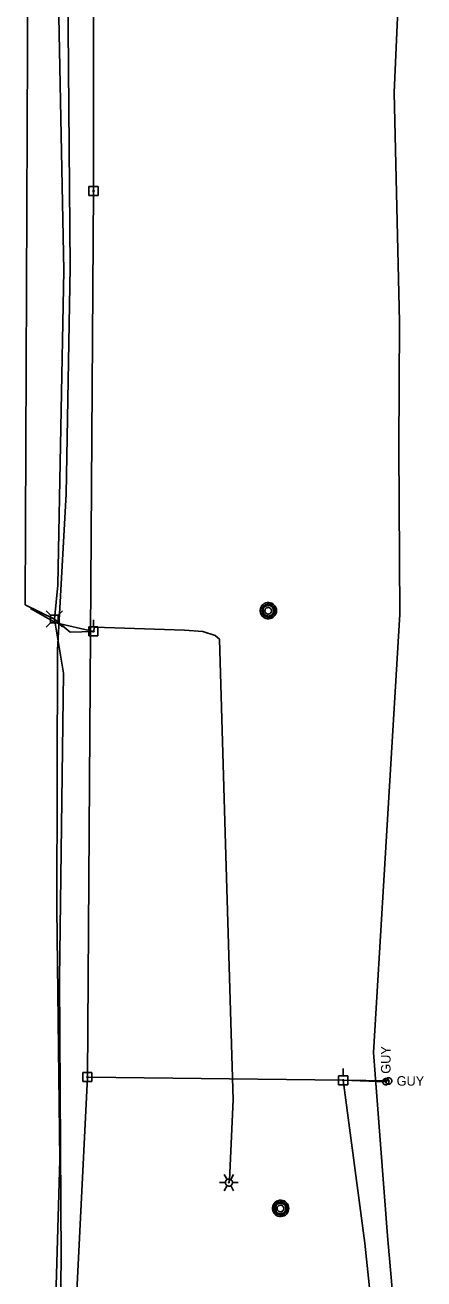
# Model space of a CAD drawing. Extents: x 600849 to 606371, y 330010 to 403088.
# Drawn here: x 602039 to 602200, y 371599 to 372106 of the extents above; entities that cross this region are included whole.
import ezdxf

# ---------------------------------------------------------------- set-up
doc = ezdxf.new("R2010")
doc.units = 0
for name, color, linetype in [('E_LTG', 7, 'Continuous'), ('E_UTL_AG_Bold', 7, 'Continuous'), ('E_UTL_E_UG', 7, 'Continuous'), ('E_UTL_EGuyWire', 7, 'Continuous'), ('E_UTL_EPowerPole', 7, 'Continuous'), ('E_UTL_G_UG', 7, 'Continuous'), ('E_UTL_MH', 7, 'Continuous'), ('E_UTL_Overhead', 7, 'Continuous'), ('E_UTL_T_UG', 7, 'Continuous'), ('E_UTL_TV_UG', 7, 'Continuous')]:
    doc.layers.add(name, color=color, linetype=linetype)

msp = doc.modelspace()

# ---------------------------------------------------------------- linework, layer by layer
at = {"layer": 'E_LTG'}
for points in [[(602117.58, 371637.56), (602119.96, 371637.56)], [(602120.68, 371638.8), (602119.49, 371640.86)], [(602119.49, 371634.26), (602120.68, 371636.33)], [(602122.82, 371637.56), (602122.79, 371637.83), (602122.72, 371638.09), (602122.59, 371638.34), (602122.43, 371638.55), (602122.22, 371638.73), (602121.99, 371638.86), (602121.73, 371638.95), (602121.46, 371638.99), (602121.19, 371638.98), (602120.92, 371638.91), (602120.68, 371638.8), (602120.46, 371638.64), (602120.27, 371638.45), (602120.12, 371638.22), (602120.02, 371637.97), (602119.97, 371637.7), (602119.97, 371637.43), (602120.02, 371637.16), (602120.12, 371636.91), (602120.27, 371636.68), (602120.46, 371636.48), (602120.68, 371636.33), (602120.92, 371636.21), (602121.19, 371636.15), (602121.46, 371636.14), (602121.73, 371636.17), (602121.99, 371636.26), (602122.22, 371636.4), (602122.43, 371636.58), (602122.59, 371636.79), (602122.72, 371637.03), (602122.79, 371637.29), (602122.82, 371637.56)], [(602122.82, 371637.56), (602122.79, 371637.83), (602122.72, 371638.09), (602122.59, 371638.34), (602122.43, 371638.55), (602122.22, 371638.73), (602121.99, 371638.86), (602121.73, 371638.95), (602121.46, 371638.99), (602121.19, 371638.98), (602120.92, 371638.91), (602120.68, 371638.8), (602120.46, 371638.64), (602120.27, 371638.45), (602120.12, 371638.22), (602120.02, 371637.97), (602119.97, 371637.7), (602119.97, 371637.43), (602120.02, 371637.16), (602120.12, 371636.91), (602120.27, 371636.68), (602120.46, 371636.48), (602120.68, 371636.33), (602120.92, 371636.21), (602121.19, 371636.15), (602121.46, 371636.14), (602121.73, 371636.17), (602121.99, 371636.26), (602122.22, 371636.4), (602122.43, 371636.58), (602122.59, 371636.79), (602122.72, 371637.03), (602122.79, 371637.29), (602122.82, 371637.56)], [(602122.82, 371637.56), (602122.79, 371637.83), (602122.72, 371638.09), (602122.59, 371638.34), (602122.43, 371638.55), (602122.22, 371638.73), (602121.99, 371638.86), (602121.73, 371638.95), (602121.46, 371638.99), (602121.19, 371638.98), (602120.92, 371638.91), (602120.68, 371638.8), (602120.46, 371638.64), (602120.27, 371638.45), (602120.12, 371638.22), (602120.02, 371637.97), (602119.97, 371637.7), (602119.97, 371637.43), (602120.02, 371637.16), (602120.12, 371636.91), (602120.27, 371636.68), (602120.46, 371636.48), (602120.68, 371636.33), (602120.92, 371636.21), (602121.19, 371636.15), (602121.46, 371636.14), (602121.73, 371636.17), (602121.99, 371636.26), (602122.22, 371636.4), (602122.43, 371636.58), (602122.59, 371636.79), (602122.72, 371637.03), (602122.79, 371637.29), (602122.82, 371637.56)], [(602121.51, 371637.56), (602121.51, 371637.59), (602121.5, 371637.61), (602121.49, 371637.63), (602121.48, 371637.64), (602121.46, 371637.66), (602121.44, 371637.67), (602121.42, 371637.68), (602121.4, 371637.68), (602121.37, 371637.68), (602121.35, 371637.68), (602121.33, 371637.67), (602121.31, 371637.65), (602121.3, 371637.64), (602121.29, 371637.62), (602121.28, 371637.6), (602121.27, 371637.57), (602121.27, 371637.55), (602121.28, 371637.53), (602121.29, 371637.51), (602121.3, 371637.49), (602121.31, 371637.47), (602121.33, 371637.46), (602121.35, 371637.45), (602121.37, 371637.44), (602121.4, 371637.44), (602121.42, 371637.45), (602121.44, 371637.45), (602121.46, 371637.47), (602121.48, 371637.48), (602121.49, 371637.5), (602121.5, 371637.52), (602121.51, 371637.54), (602121.51, 371637.56)], [(602122.11, 371638.8), (602123.3, 371640.86)], [(602123.3, 371634.26), (602122.11, 371636.33)], [(602122.82, 371637.56), (602125.2, 371637.56)]]:
    msp.add_lwpolyline(points, dxfattribs=at)
at = {"layer": 'E_UTL_AG_Bold'}
for points in [[(602049.25, 371866.99), (602047.5, 371868.75)], [(602052.34, 371866.99), (602049.25, 371866.99)], [(602049.25, 371866.99), (602049.25, 371863.9)], [(602052.34, 371866.99), (602054.1, 371868.75)], [(602052.34, 371863.9), (602052.34, 371866.99)], [(602049.25, 371863.9), (602047.5, 371862.15)], [(602049.25, 371863.9), (602052.34, 371863.9)], [(602052.34, 371863.9), (602054.1, 371862.15)]]:
    msp.add_lwpolyline(points, dxfattribs=at)
at = {"layer": 'E_UTL_E_UG'}
for points in [[(602190.56, 371867.38), (602190.12, 371934.69), (602190.45, 371985.58), (602188.27, 372078.37), (602191.47, 372151.21), (602190.92, 372244.29), (602190.95, 372342.52), (602188.29, 372452.34), (602189.83, 372554.06), (602190.44, 372619.03)], [(602117.63, 371857.3), (602115.79, 371858.83), (602110.82, 371860.43), (602103.41, 371860.9), (602067.04, 371862.21), (602066.59, 371860.43), (602051.34, 371863.93), (602041.09, 371869.71)], [(602185.4, 371490.73), (602189.91, 371534.04), (602187.34, 371537.79), (602188.54, 371582.34), (602185.56, 371616.08), (602179.88, 371690.19), (602190.56, 371867.38)], [(602121.39, 371637.56), (602121.58, 371638.53), (602123.15, 371671.05), (602120.12, 371769.85), (602117.63, 371857.3)]]:
    msp.add_lwpolyline(points, dxfattribs=at)
at = {"layer": 'E_UTL_EGuyWire'}
for p in [(602184.87, 371678.36), (602186.03, 371678.66)]:
    msp.add_line(p, (602167.67, 371678.92), dxfattribs=at)
for points in [[(602184.87, 371679.64), (602184.63, 371679.62), (602184.39, 371679.55), (602184.18, 371679.44), (602183.98, 371679.29), (602183.82, 371679.1), (602183.7, 371678.89), (602183.62, 371678.66), (602183.59, 371678.42), (602183.6, 371678.18), (602183.66, 371677.94), (602183.76, 371677.72), (602183.9, 371677.52), (602184.08, 371677.35), (602184.28, 371677.22), (602184.51, 371677.13), (602184.75, 371677.08), (602184.99, 371677.08), (602185.23, 371677.13), (602185.46, 371677.22), (602185.66, 371677.35), (602185.84, 371677.52), (602185.98, 371677.72), (602186.08, 371677.94), (602186.14, 371678.18), (602186.15, 371678.42), (602186.12, 371678.66), (602186.04, 371678.89), (602185.92, 371679.1), (602185.76, 371679.29), (602185.56, 371679.44), (602185.35, 371679.55), (602185.11, 371679.62), (602184.87, 371679.64)], [(602184.87, 371678.52), (602184.84, 371678.52), (602184.81, 371678.51), (602184.78, 371678.49), (602184.76, 371678.47), (602184.74, 371678.45), (602184.72, 371678.42), (602184.71, 371678.4), (602184.71, 371678.37), (602184.71, 371678.33), (602184.72, 371678.31), (602184.73, 371678.28), (602184.75, 371678.25), (602184.77, 371678.23), (602184.8, 371678.22), (602184.82, 371678.2), (602184.85, 371678.2), (602184.88, 371678.2), (602184.91, 371678.2), (602184.94, 371678.22), (602184.97, 371678.23), (602184.99, 371678.25), (602185.01, 371678.28), (602185.02, 371678.31), (602185.03, 371678.33), (602185.03, 371678.37), (602185.03, 371678.4), (602185.02, 371678.42), (602185, 371678.45), (602184.98, 371678.47), (602184.96, 371678.49), (602184.93, 371678.51), (602184.9, 371678.52), (602184.87, 371678.52)], [(602187.32, 371678.66), (602187.29, 371678.91), (602187.23, 371679.14), (602187.11, 371679.36), (602186.96, 371679.55), (602186.78, 371679.71), (602186.57, 371679.83), (602186.34, 371679.91), (602186.1, 371679.95), (602185.85, 371679.93), (602185.61, 371679.88), (602185.39, 371679.78), (602185.19, 371679.63), (602185.03, 371679.46), (602184.89, 371679.25), (602184.8, 371679.03), (602184.76, 371678.79), (602184.76, 371678.54), (602184.8, 371678.3), (602184.89, 371678.08), (602185.03, 371677.87), (602185.19, 371677.69), (602185.39, 371677.55), (602185.61, 371677.45), (602185.85, 371677.39), (602186.1, 371677.38), (602186.34, 371677.42), (602186.57, 371677.5), (602186.78, 371677.62), (602186.96, 371677.78), (602187.11, 371677.97), (602187.23, 371678.19), (602187.29, 371678.42), (602187.32, 371678.66)], [(602186.2, 371678.66), (602186.19, 371678.69), (602186.18, 371678.72), (602186.17, 371678.75), (602186.15, 371678.77), (602186.13, 371678.79), (602186.1, 371678.81), (602186.07, 371678.82), (602186.04, 371678.82), (602186.01, 371678.82), (602185.98, 371678.82), (602185.95, 371678.8), (602185.93, 371678.78), (602185.91, 371678.76), (602185.89, 371678.74), (602185.88, 371678.71), (602185.87, 371678.68), (602185.87, 371678.65), (602185.88, 371678.62), (602185.89, 371678.59), (602185.91, 371678.56), (602185.93, 371678.54), (602185.95, 371678.52), (602185.98, 371678.51), (602186.01, 371678.5), (602186.04, 371678.5), (602186.07, 371678.51), (602186.1, 371678.52), (602186.13, 371678.53), (602186.15, 371678.55), (602186.17, 371678.58), (602186.18, 371678.6), (602186.19, 371678.63), (602186.2, 371678.66)]]:
    msp.add_lwpolyline(points, dxfattribs=at)
at = {"layer": 'E_UTL_EPowerPole'}
for points in [[(602066.63, 372040.38), (602066.63, 372043.28)], [(602068.47, 372040.38), (602064.78, 372040.38)], [(602064.78, 372040.38), (602064.78, 372036.68)], [(602064.78, 372036.68), (602068.47, 372036.68)], [(602066.9, 372038.53), (602066.89, 372038.58), (602066.88, 372038.62), (602066.86, 372038.66), (602066.83, 372038.7), (602066.8, 372038.73), (602066.76, 372038.75), (602066.71, 372038.77), (602066.67, 372038.77), (602066.62, 372038.77), (602066.58, 372038.76), (602066.54, 372038.74), (602066.5, 372038.71), (602066.47, 372038.68), (602066.45, 372038.64), (602066.43, 372038.6), (602066.42, 372038.56), (602066.42, 372038.51), (602066.43, 372038.47), (602066.45, 372038.42), (602066.47, 372038.39), (602066.5, 372038.35), (602066.54, 372038.33), (602066.58, 372038.31), (602066.62, 372038.3), (602066.67, 372038.3), (602066.71, 372038.3), (602066.76, 372038.32), (602066.8, 372038.34), (602066.83, 372038.37), (602066.86, 372038.4), (602066.88, 372038.45), (602066.89, 372038.49), (602066.9, 372038.53)], [(602068.47, 372036.68), (602068.47, 372040.38)], [(602066.56, 371862.27), (602066.56, 371865.18)], [(602068.4, 371862.27), (602064.72, 371862.27)], [(602064.72, 371862.27), (602064.72, 371858.58)], [(602066.83, 371860.43), (602066.83, 371860.48), (602066.81, 371860.52), (602066.79, 371860.56), (602066.76, 371860.59), (602066.73, 371860.62), (602066.69, 371860.65), (602066.65, 371860.66), (602066.6, 371860.67), (602066.56, 371860.67), (602066.51, 371860.66), (602066.47, 371860.64), (602066.44, 371860.61), (602066.4, 371860.58), (602066.38, 371860.54), (602066.36, 371860.5), (602066.35, 371860.45), (602066.35, 371860.41), (602066.36, 371860.36), (602066.38, 371860.32), (602066.4, 371860.28), (602066.44, 371860.25), (602066.47, 371860.22), (602066.51, 371860.2), (602066.56, 371860.19), (602066.6, 371860.19), (602066.65, 371860.2), (602066.69, 371860.21), (602066.73, 371860.24), (602066.76, 371860.27), (602066.79, 371860.3), (602066.81, 371860.34), (602066.83, 371860.39), (602066.83, 371860.43)], [(602068.4, 371858.58), (602068.4, 371862.27)], [(602064.72, 371858.58), (602068.4, 371858.58)], [(602065.97, 371682.08), (602062.28, 371682.08)], [(602062.28, 371682.08), (602062.28, 371678.39)], [(602064.13, 371682.08), (602064.13, 371684.99)], [(602065.97, 371678.39), (602065.97, 371682.08)], [(602167.63, 371680.76), (602167.63, 371683.67)], [(602062.28, 371678.39), (602065.97, 371678.39)], [(602064.4, 371680.24), (602064.39, 371680.28), (602064.38, 371680.32), (602064.36, 371680.36), (602064.33, 371680.4), (602064.3, 371680.43), (602064.26, 371680.45), (602064.22, 371680.47), (602064.17, 371680.47), (602064.13, 371680.47), (602064.08, 371680.46), (602064.04, 371680.44), (602064, 371680.42), (602063.97, 371680.38), (602063.95, 371680.34), (602063.93, 371680.3), (602063.92, 371680.26), (602063.92, 371680.21), (602063.93, 371680.17), (602063.95, 371680.13), (602063.97, 371680.09), (602064, 371680.06), (602064.04, 371680.03), (602064.08, 371680.01), (602064.13, 371680), (602064.17, 371680), (602064.22, 371680), (602064.26, 371680.02), (602064.3, 371680.04), (602064.33, 371680.07), (602064.36, 371680.11), (602064.38, 371680.15), (602064.39, 371680.19), (602064.4, 371680.24)], [(602169.48, 371680.76), (602165.79, 371680.76)], [(602165.79, 371680.76), (602165.79, 371677.07)], [(602165.79, 371677.07), (602169.48, 371677.07)], [(602167.9, 371678.92), (602167.9, 371678.97), (602167.89, 371679.01), (602167.87, 371679.05), (602167.84, 371679.09), (602167.8, 371679.12), (602167.76, 371679.14), (602167.72, 371679.15), (602167.68, 371679.16), (602167.63, 371679.16), (602167.59, 371679.15), (602167.55, 371679.13), (602167.51, 371679.1), (602167.48, 371679.07), (602167.45, 371679.03), (602167.44, 371678.99), (602167.43, 371678.94), (602167.43, 371678.9), (602167.44, 371678.85), (602167.45, 371678.81), (602167.48, 371678.77), (602167.51, 371678.74), (602167.55, 371678.71), (602167.59, 371678.7), (602167.63, 371678.69), (602167.68, 371678.68), (602167.72, 371678.69), (602167.76, 371678.7), (602167.8, 371678.73), (602167.84, 371678.76), (602167.87, 371678.79), (602167.89, 371678.83), (602167.9, 371678.88), (602167.9, 371678.92)], [(602169.48, 371677.07), (602169.48, 371680.76)]]:
    msp.add_lwpolyline(points, dxfattribs=at)
at = {"layer": 'E_UTL_G_UG'}
msp.add_lwpolyline([(602051.22, 371441.24), (602049.96, 371540.24), (602053.06, 371646.71), (602051.82, 371748.3), (602052.1, 371852.97), (602055.63, 371915.88), (602057.2, 372007.71), (602056.09, 372137.01), (602056.3, 372210.26), (602057.37, 372432.29), (602067.59, 372432.97), (602077.64, 372432.9), (602091.3, 372432.91), (602091.91, 372435.7), (602093.69, 372460.52), (602093.24, 372526.91), (602093.15, 372614.92)], dxfattribs=at)
at = {"layer": 'E_UTL_MH'}
for points in [[(602140.65, 371868.82), (602140.59, 371869.45), (602140.41, 371870.05), (602140.13, 371870.61), (602139.74, 371871.1), (602139.26, 371871.51), (602138.72, 371871.83), (602138.13, 371872.03), (602137.51, 371872.12), (602136.88, 371872.09), (602136.27, 371871.94), (602135.7, 371871.68), (602135.19, 371871.32), (602134.76, 371870.86), (602134.42, 371870.34), (602134.18, 371869.75), (602134.06, 371869.14), (602134.06, 371868.51), (602134.18, 371867.89), (602134.42, 371867.31), (602134.76, 371866.78), (602135.19, 371866.33), (602135.7, 371865.97), (602136.27, 371865.71), (602136.88, 371865.56), (602137.51, 371865.53), (602138.13, 371865.62), (602138.72, 371865.82), (602139.26, 371866.14), (602139.74, 371866.55), (602140.13, 371867.04), (602140.41, 371867.6), (602140.59, 371868.2), (602140.65, 371868.82)], [(602140.03, 371868.82), (602139.99, 371869.33), (602139.84, 371869.81), (602139.61, 371870.27), (602139.29, 371870.67), (602138.91, 371871), (602138.47, 371871.25), (602137.99, 371871.42), (602137.48, 371871.49), (602136.98, 371871.47), (602136.48, 371871.35), (602136.02, 371871.14), (602135.6, 371870.84), (602135.25, 371870.47), (602134.98, 371870.05), (602134.79, 371869.57), (602134.69, 371869.07), (602134.69, 371868.57), (602134.79, 371868.07), (602134.98, 371867.59), (602135.25, 371867.17), (602135.6, 371866.8), (602136.02, 371866.5), (602136.48, 371866.29), (602136.98, 371866.17), (602137.48, 371866.15), (602137.99, 371866.22), (602138.47, 371866.39), (602138.91, 371866.64), (602139.29, 371866.97), (602139.61, 371867.37), (602139.84, 371867.83), (602139.99, 371868.31), (602140.03, 371868.82)], [(602139.47, 371868.79), (602139.43, 371869.19), (602139.32, 371869.58), (602139.13, 371869.94), (602138.88, 371870.26), (602138.58, 371870.53), (602138.23, 371870.73), (602137.84, 371870.86), (602137.44, 371870.92), (602137.04, 371870.9), (602136.65, 371870.8), (602136.28, 371870.64), (602135.95, 371870.4), (602135.67, 371870.11), (602135.45, 371869.77), (602135.3, 371869.39), (602135.22, 371868.99), (602135.22, 371868.59), (602135.3, 371868.19), (602135.45, 371867.82), (602135.67, 371867.48), (602135.95, 371867.18), (602136.28, 371866.95), (602136.65, 371866.78), (602137.04, 371866.68), (602137.44, 371866.66), (602137.84, 371866.72), (602138.23, 371866.85), (602138.58, 371867.06), (602138.88, 371867.32), (602139.13, 371867.64), (602139.32, 371868), (602139.43, 371868.39), (602139.47, 371868.79)], [(602138.62, 371868.78), (602138.59, 371869.03), (602138.52, 371869.27), (602138.4, 371869.5), (602138.25, 371869.7), (602138.06, 371869.86), (602137.84, 371869.99), (602137.6, 371870.07), (602137.35, 371870.11), (602137.09, 371870.09), (602136.85, 371870.03), (602136.62, 371869.93), (602136.41, 371869.78), (602136.24, 371869.6), (602136.1, 371869.39), (602136.01, 371869.15), (602135.96, 371868.9), (602135.96, 371868.65), (602136.01, 371868.4), (602136.1, 371868.17), (602136.24, 371867.95), (602136.41, 371867.77), (602136.62, 371867.62), (602136.85, 371867.52), (602137.09, 371867.46), (602137.35, 371867.45), (602137.6, 371867.48), (602137.84, 371867.56), (602138.06, 371867.69), (602138.25, 371867.86), (602138.4, 371868.06), (602138.52, 371868.28), (602138.59, 371868.52), (602138.62, 371868.78)], [(602145.62, 371627.12), (602145.56, 371627.75), (602145.38, 371628.35), (602145.09, 371628.91), (602144.71, 371629.4), (602144.23, 371629.81), (602143.69, 371630.13), (602143.1, 371630.33), (602142.48, 371630.42), (602141.85, 371630.39), (602141.24, 371630.24), (602140.67, 371629.98), (602140.16, 371629.62), (602139.72, 371629.16), (602139.39, 371628.64), (602139.15, 371628.05), (602139.03, 371627.44), (602139.03, 371626.81), (602139.15, 371626.2), (602139.39, 371625.61), (602139.72, 371625.08), (602140.16, 371624.63), (602140.67, 371624.27), (602141.24, 371624.01), (602141.85, 371623.86), (602142.48, 371623.83), (602143.1, 371623.92), (602143.69, 371624.12), (602144.23, 371624.44), (602144.71, 371624.85), (602145.09, 371625.34), (602145.38, 371625.9), (602145.56, 371626.5), (602145.62, 371627.12)], [(602145, 371627.12), (602144.95, 371627.63), (602144.81, 371628.12), (602144.58, 371628.57), (602144.26, 371628.97), (602143.88, 371629.3), (602143.44, 371629.56), (602142.96, 371629.72), (602142.45, 371629.79), (602141.95, 371629.77), (602141.45, 371629.65), (602140.99, 371629.44), (602140.57, 371629.14), (602140.22, 371628.78), (602139.95, 371628.35), (602139.76, 371627.87), (602139.66, 371627.37), (602139.66, 371626.87), (602139.76, 371626.37), (602139.95, 371625.89), (602140.22, 371625.47), (602140.57, 371625.1), (602140.99, 371624.8), (602141.45, 371624.59), (602141.95, 371624.47), (602142.45, 371624.45), (602142.96, 371624.52), (602143.44, 371624.69), (602143.88, 371624.94), (602144.26, 371625.27), (602144.58, 371625.67), (602144.81, 371626.13), (602144.95, 371626.61), (602145, 371627.12)], [(602144.44, 371627.09), (602144.4, 371627.49), (602144.29, 371627.88), (602144.1, 371628.24), (602143.85, 371628.56), (602143.55, 371628.83), (602143.2, 371629.03), (602142.81, 371629.16), (602142.41, 371629.22), (602142.01, 371629.2), (602141.61, 371629.1), (602141.25, 371628.94), (602140.92, 371628.7), (602140.64, 371628.41), (602140.42, 371628.07), (602140.27, 371627.69), (602140.19, 371627.29), (602140.19, 371626.89), (602140.27, 371626.49), (602140.42, 371626.12), (602140.64, 371625.78), (602140.92, 371625.48), (602141.25, 371625.25), (602141.61, 371625.08), (602142.01, 371624.98), (602142.41, 371624.97), (602142.81, 371625.02), (602143.2, 371625.16), (602143.55, 371625.36), (602143.85, 371625.62), (602144.1, 371625.94), (602144.29, 371626.3), (602144.4, 371626.69), (602144.44, 371627.09)], [(602143.58, 371627.08), (602143.56, 371627.33), (602143.49, 371627.57), (602143.37, 371627.8), (602143.22, 371628), (602143.03, 371628.16), (602142.81, 371628.29), (602142.57, 371628.37), (602142.32, 371628.41), (602142.06, 371628.39), (602141.82, 371628.34), (602141.59, 371628.23), (602141.38, 371628.08), (602141.21, 371627.9), (602141.07, 371627.69), (602140.97, 371627.45), (602140.93, 371627.2), (602140.93, 371626.95), (602140.97, 371626.7), (602141.07, 371626.47), (602141.21, 371626.25), (602141.38, 371626.07), (602141.59, 371625.92), (602141.82, 371625.82), (602142.06, 371625.76), (602142.32, 371625.75), (602142.57, 371625.78), (602142.81, 371625.86), (602143.03, 371625.99), (602143.22, 371626.16), (602143.37, 371626.36), (602143.49, 371626.58), (602143.56, 371626.82), (602143.58, 371627.08)]]:
    msp.add_lwpolyline(points, dxfattribs=at)
at = {"layer": 'E_UTL_Overhead'}
for points in [[(602049.76, 369613.32), (602051.08, 369789.61), (602050.68, 369965.17), (602051.62, 370141.89), (602052.51, 370286.68), (602048.38, 370407.21), (602054.57, 370641.59), (602056.08, 370840.85), (602056, 371041.84), (602057.12, 371239.25), (602057.2, 371393.62), (602058.03, 371555.69), (602064.16, 371680.24), (602066.66, 372038.53), (602066.58, 372216.08), (602066.88, 372572.55), (602066.55, 372750.09)], [(602064.16, 371680.24), (602167.67, 371678.92)]]:
    msp.add_lwpolyline(points, dxfattribs=at)
at = {"layer": 'E_UTL_T_UG'}
for points in [[(602038.94, 371871.19), (602041.98, 372577.13), (602072.37, 372577.13)], [(602056.86, 371223.67), (602056.26, 371225.39), (602052.36, 371234.1), (602055.08, 371304.89), (602047.02, 371331.12), (602052.92, 371393.36), (602052.94, 371438.15), (602052.6, 371438.98), (602053.43, 371474.88), (602052.4, 371531.37), (602053.6, 371606.59), (602052.86, 371719.97), (602054.47, 371843.49), (602050.8, 371865.45), (602052.24, 371879.16), (602054.64, 372006.4), (602051.74, 372150.32), (602051.85, 372296.77), (602052.65, 372432.38), (602066.88, 372572.55)], [(602050.8, 371865.45), (602038.94, 371871.19)], [(602050.8, 371865.45), (602057.15, 371860.13), (602066.59, 371860.43)]]:
    msp.add_lwpolyline(points, dxfattribs=at)
at = {"layer": 'E_UTL_TV_UG'}
msp.add_lwpolyline([(602194.54, 371500.89), (602187.28, 371504.34), (602183.4, 371510.19), (602182.11, 371537.19), (602181.88, 371556.98), (602180.81, 371559.25), (602180.87, 371561.95), (602178.59, 371592.4), (602176.32, 371613.1), (602167.67, 371678.92)], dxfattribs=at)

# ---------------------------------------------------------------- texts
at = {"layer": 'E_UTL_EGuyWire'}
msp.add_text('GUY', height=3.85, rotation=90, dxfattribs=at).set_placement((602186.79, 371681.57))
msp.add_text('GUY', height=3.85, dxfattribs=at).set_placement((602189.24, 371676.74))

doc.saveas('drawing.dxf')
